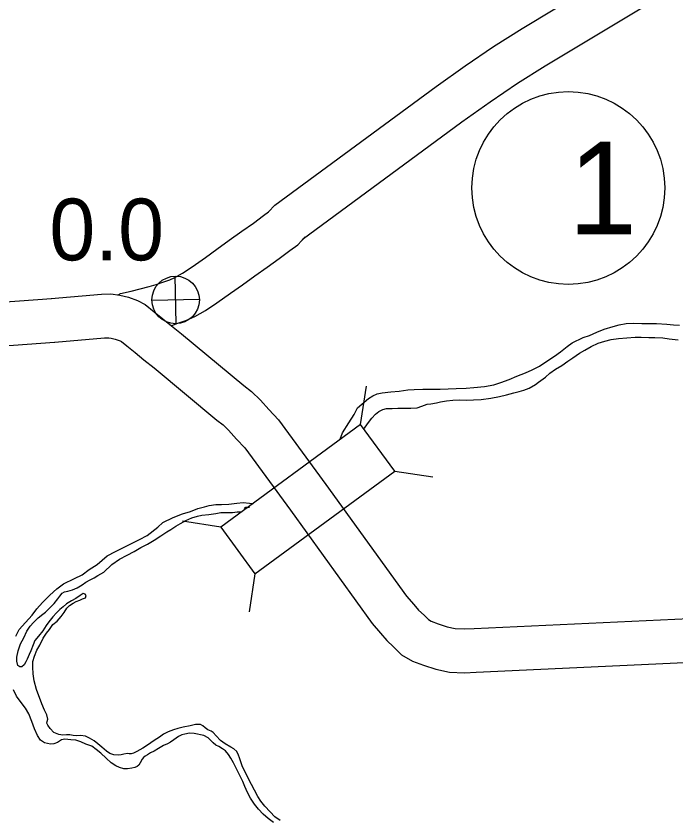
# Model space of a CAD drawing. Extents: x -939622 to -934222, y 1383701 to 1385301.
# Drawn here: x -936451.46 to -936437.9, y 1384665.88 to 1384682.37 of the extents above; entities that cross this region are included whole.
import ezdxf

# ---------------------------------------------------------------- set-up
doc = ezdxf.new("R2010")
doc.units = 0
for name, color, linetype in [('Level 10', 7, 'Continuous'), ('Level 20', 7, 'Continuous'), ('Level 25', 7, 'Continuous'), ('Level 26', 7, 'Continuous'), ('Level 27', 7, 'Continuous'), ('Level 9', 7, 'Continuous')]:
    doc.layers.add(name, color=color, linetype=linetype)

msp = doc.modelspace()

# ---------------------------------------------------------------- linework, layer by layer
at = {"layer": 'Level 10'}
for points in [[(-936446.147, 1384678.484), (-936442.83, 1384680.925), (-936442.236, 1384681.346), (-936441.649, 1384681.747), (-936441.062, 1384682.113), (-936438.415, 1384683.714), (-936436.939, 1384684.569), (-936436.155, 1384685.016), (-936435.776, 1384685.235), (-936434.62, 1384685.932)], [(-936445.581, 1384677.783), (-936442.303, 1384680.195), (-936441.722, 1384680.608), (-936441.157, 1384680.993), (-936440.591, 1384681.346), (-936437.956, 1384682.939), (-936436.491, 1384683.789), (-936435.707, 1384684.236), (-936435.319, 1384684.46), (-936434.155, 1384685.161)], [(-936449.361, 1384676.646), (-936449.317, 1384676.675), (-936449.097, 1384676.717), (-936448.912, 1384676.766), (-936448.724, 1384676.818), (-936448.579, 1384676.86), (-936448.424, 1384676.913), (-936448.299, 1384676.955), (-936448.196, 1384677.001), (-936448.04, 1384677.09), (-936447.842, 1384677.222), (-936447.571, 1384677.412), (-936447.333, 1384677.582), (-936447.08, 1384677.766), (-936446.822, 1384677.949), (-936446.584, 1384678.118), (-936446.374, 1384678.274), (-936446.276, 1384678.347), (-936446.147, 1384678.484)], [(-936448.259, 1384676.018), (-936448.136, 1384676.06), (-936447.97, 1384676.116), (-936447.788, 1384676.198), (-936447.567, 1384676.324), (-936447.334, 1384676.48), (-936447.052, 1384676.677), (-936446.807, 1384676.851), (-936446.555, 1384677.035), (-936446.301, 1384677.215), (-936446.055, 1384677.39), (-936445.836, 1384677.552), (-936445.675, 1384677.672), (-936445.52, 1384677.836)], [(-936450.741, 1384676.57), (-936449.703, 1384676.658), (-936449.513, 1384676.667), (-936449.326, 1384676.639), (-936449.154, 1384676.595), (-936448.964, 1384676.526), (-936448.806, 1384676.446), (-936448.622, 1384676.297), (-936448.445, 1384676.155), (-936448.269, 1384676.008), (-936448.061, 1384675.846), (-936446.783, 1384674.781), (-936446.621, 1384674.662), (-936446.439, 1384674.482), (-936446.267, 1384674.288), (-936446.07, 1384674.079), (-936445.094, 1384672.748), (-936443.437, 1384670.453), (-936443.29, 1384670.283), (-936443.195, 1384670.169), (-936443.08, 1384670.063), (-936442.991, 1384669.975), (-936442.931, 1384669.941), (-936442.788, 1384669.887), (-936442.605, 1384669.827), (-936442.441, 1384669.792), (-936442.249, 1384669.783), (-936442.048, 1384669.791), (-936433.512, 1384670.187)], [(-936456.136, 1384676.106), (-936455.83, 1384676.149), (-936455.524, 1384676.197), (-936455.331, 1384676.221), (-936455.069, 1384676.253), (-936450.736, 1384676.57)], [(-936456.219, 1384675.185), (-936455.697, 1384675.259), (-936455.399, 1384675.305), (-936455.221, 1384675.327), (-936454.982, 1384675.357), (-936450.67, 1384675.673)], [(-936450.665, 1384675.673), (-936449.643, 1384675.76), (-936449.558, 1384675.764), (-936449.504, 1384675.756), (-936449.422, 1384675.735), (-936449.322, 1384675.698), (-936449.297, 1384675.686), (-936449.187, 1384675.596), (-936449.014, 1384675.459), (-936448.835, 1384675.308), (-936448.626, 1384675.145), (-936447.338, 1384674.071), (-936447.206, 1384673.975), (-936447.093, 1384673.862), (-936446.931, 1384673.68), (-936446.763, 1384673.502), (-936445.821, 1384672.219), (-936444.144, 1384669.893), (-936443.975, 1384669.698), (-936443.847, 1384669.547), (-936443.704, 1384669.414), (-936443.539, 1384669.25), (-936443.313, 1384669.123), (-936443.087, 1384669.037), (-936442.839, 1384668.957), (-936442.557, 1384668.896), (-936442.251, 1384668.882), (-936442.009, 1384668.892), (-936433.446, 1384669.289)]]:
    msp.add_lwpolyline(points, dxfattribs=at)
at = {"layer": 'Level 20'}
for p, q in [((-936444.382, 1384673.984), (-936444.262, 1384674.766)), ((-936444.382, 1384673.984), (-936447.255, 1384671.875)), ((-936443.679, 1384673.026), (-936444.382, 1384673.984)), ((-936446.552, 1384670.917), (-936443.679, 1384673.026)), ((-936443.679, 1384673.026), (-936442.896, 1384672.906)), ((-936447.255, 1384671.875), (-936448.038, 1384671.995)), ((-936447.255, 1384671.875), (-936446.552, 1384670.917)), ((-936446.552, 1384670.917), (-936446.673, 1384670.134))]:
    msp.add_line(p, q, dxfattribs=at)
at = {"layer": 'Level 26'}
for p, q in [((-936448.172, 1384676.052), (-936448.194, 1384677.029)), ((-936447.695, 1384676.552), (-936448.671, 1384676.529))]:
    msp.add_line(p, q, dxfattribs=at)
msp.add_circle((-936448.183, 1384676.54), 0.488, dxfattribs=at)
at = {"layer": 'Level 27'}
msp.add_circle((-936440.115, 1384678.839), 1.98, dxfattribs=at)
at = {"layer": 'Level 9'}
for points in [[(-936444.805, 1384673.681), (-936444.756, 1384673.814), (-936444.626, 1384674.018), (-936444.517, 1384674.184), (-936444.445, 1384674.321), (-936444.223, 1384674.516), (-936444.134, 1384674.57), (-936444.039, 1384674.609), (-936443.938, 1384674.635), (-936443.761, 1384674.655), (-936443.588, 1384674.669), (-936443.412, 1384674.691), (-936443.28, 1384674.701), (-936443.106, 1384674.706), (-936442.962, 1384674.709), (-936442.749, 1384674.706), (-936442.581, 1384674.711), (-936442.422, 1384674.718), (-936442.216, 1384674.726), (-936442.057, 1384674.74), (-936441.836, 1384674.763), (-936441.648, 1384674.793), (-936441.505, 1384674.844), (-936441.333, 1384674.903), (-936441.173, 1384674.977), (-936440.997, 1384675.041), (-936440.855, 1384675.102), (-936440.704, 1384675.179), (-936440.554, 1384675.282), (-936440.401, 1384675.382), (-936440.274, 1384675.476), (-936440.142, 1384675.582), (-936440.033, 1384675.657), (-936439.808, 1384675.768), (-936439.683, 1384675.807), (-936439.532, 1384675.88), (-936439.378, 1384675.939), (-936439.197, 1384675.992), (-936439.069, 1384676.028), (-936438.928, 1384676.059), (-936438.776, 1384676.063), (-936438.607, 1384676.055), (-936438.304, 1384676.055), (-936438.088, 1384676.039), (-936437.956, 1384676.028), (-936437.83, 1384676.019)], [(-936444.005, 1384674.249), (-936443.929, 1384674.29), (-936443.848, 1384674.307), (-936443.737, 1384674.313), (-936443.62, 1384674.319), (-936443.482, 1384674.317), (-936443.354, 1384674.32), (-936443.222, 1384674.324), (-936443.127, 1384674.359), (-936443.017, 1384674.398), (-936442.939, 1384674.406), (-936442.822, 1384674.424), (-936442.742, 1384674.448), (-936442.617, 1384674.469), (-936442.491, 1384674.481), (-936442.353, 1384674.488), (-936442.209, 1384674.483), (-936442.065, 1384674.487), (-936441.907, 1384674.497), (-936441.706, 1384674.523), (-936441.53, 1384674.558), (-936441.387, 1384674.592), (-936441.232, 1384674.629), (-936441.125, 1384674.659), (-936441.027, 1384674.689), (-936440.923, 1384674.731), (-936440.79, 1384674.806), (-936440.731, 1384674.85), (-936440.584, 1384674.953), (-936440.493, 1384675.034), (-936440.376, 1384675.115), (-936440.249, 1384675.191), (-936440.122, 1384675.281), (-936440.022, 1384675.35), (-936439.884, 1384675.444), (-936439.777, 1384675.51), (-936439.644, 1384675.586), (-936439.502, 1384675.65), (-936439.368, 1384675.695), (-936439.234, 1384675.729), (-936439.082, 1384675.751), (-936438.911, 1384675.762), (-936438.741, 1384675.772), (-936438.621, 1384675.775), (-936438.462, 1384675.768), (-936438.336, 1384675.771), (-936438.174, 1384675.763), (-936438.044, 1384675.74), (-936437.857, 1384675.721)], [(-936444.319, 1384673.877), (-936444.302, 1384673.904), (-936444.244, 1384673.993), (-936444.152, 1384674.109), (-936444.079, 1384674.195), (-936444.005, 1384674.249)], [(-936451.463, 1384669.635), (-936451.398, 1384669.775), (-936451.267, 1384669.917), (-936451.133, 1384670.065), (-936451.034, 1384670.194), (-936450.915, 1384670.329), (-936450.766, 1384670.474), (-936450.626, 1384670.605), (-936450.484, 1384670.708), (-936450.26, 1384670.819), (-936450.1, 1384670.895), (-936449.962, 1384671.001), (-936449.796, 1384671.105), (-936449.694, 1384671.198), (-936449.591, 1384671.285), (-936449.42, 1384671.376), (-936449.198, 1384671.485), (-936449.073, 1384671.548), (-936448.925, 1384671.621), (-936448.766, 1384671.701), (-936448.551, 1384671.872), (-936448.446, 1384671.971), (-936448.233, 1384672.073), (-936448.043, 1384672.147), (-936447.876, 1384672.194), (-936447.728, 1384672.255), (-936447.588, 1384672.294), (-936447.493, 1384672.321), (-936447.355, 1384672.34), (-936447.238, 1384672.337), (-936447.091, 1384672.344), (-936446.924, 1384672.363), (-936446.792, 1384672.379), (-936446.666, 1384672.367), (-936446.584, 1384672.358)], [(-936451.158, 1384669.336), (-936451.189, 1384669.26), (-936451.232, 1384669.163), (-936451.26, 1384669.108), (-936451.291, 1384669.047), (-936451.341, 1384669.006), (-936451.386, 1384669.008), (-936451.423, 1384669.034), (-936451.443, 1384669.118), (-936451.446, 1384669.205), (-936451.416, 1384669.335), (-936451.369, 1384669.475), (-936451.303, 1384669.603), (-936451.238, 1384669.74), (-936451.169, 1384669.841), (-936451.099, 1384669.918), (-936451.008, 1384670.008), (-936450.909, 1384670.086), (-936450.856, 1384670.129), (-936450.774, 1384670.21), (-936450.681, 1384670.308), (-936450.602, 1384670.398), (-936450.562, 1384670.459), (-936450.515, 1384670.517), (-936450.465, 1384670.546), (-936450.397, 1384670.562), (-936450.301, 1384670.583), (-936450.203, 1384670.628), (-936450.1, 1384670.691), (-936450.027, 1384670.744), (-936449.935, 1384670.794), (-936449.855, 1384670.833), (-936449.781, 1384670.88), (-936449.66, 1384670.949), (-936449.493, 1384671.104), (-936449.334, 1384671.216), (-936449.181, 1384671.299), (-936449.036, 1384671.375), (-936448.894, 1384671.454), (-936448.758, 1384671.526), (-936448.622, 1384671.608), (-936448.489, 1384671.693), (-936448.363, 1384671.778), (-936448.283, 1384671.828), (-936448.177, 1384671.897), (-936448.08, 1384671.951), (-936447.976, 1384672.01), (-936447.849, 1384672.062), (-936447.736, 1384672.098), (-936447.643, 1384672.119), (-936447.503, 1384672.134), (-936447.359, 1384672.156), (-936447.255, 1384672.174), (-936447.144, 1384672.174), (-936447.012, 1384672.177), (-936446.919, 1384672.186), (-936446.85, 1384672.188), (-936446.85, 1384672.188)], [(-936446.667, 1384672.277), (-936446.721, 1384672.278), (-936446.748, 1384672.278), (-936446.759, 1384672.268), (-936446.777, 1384672.25)], [(-936446.808, 1384666.953), (-936446.846, 1384667.054), (-936446.873, 1384667.134), (-936446.889, 1384667.191), (-936446.924, 1384667.268), (-936446.986, 1384667.324), (-936447.046, 1384667.352), (-936447.165, 1384667.421), (-936447.26, 1384667.491), (-936447.347, 1384667.588), (-936447.412, 1384667.655), (-936447.451, 1384667.684), (-936447.518, 1384667.71), (-936447.576, 1384667.753), (-936447.622, 1384667.794), (-936447.674, 1384667.823), (-936447.776, 1384667.82), (-936447.886, 1384667.796), (-936448.027, 1384667.768), (-936448.14, 1384667.741), (-936448.229, 1384667.712), (-936448.333, 1384667.67), (-936448.431, 1384667.625), (-936448.513, 1384667.563), (-936448.622, 1384667.491), (-936448.693, 1384667.444), (-936448.778, 1384667.384), (-936448.855, 1384667.334), (-936448.92, 1384667.297), (-936448.979, 1384667.265), (-936449.047, 1384667.23), (-936449.097, 1384667.217), (-936449.14, 1384667.221), (-936449.173, 1384667.224), (-936449.247, 1384667.21), (-936449.298, 1384667.199), (-936449.364, 1384667.188), (-936449.454, 1384667.198), (-936449.536, 1384667.226), (-936449.606, 1384667.272), (-936449.698, 1384667.354), (-936449.781, 1384667.421), (-936449.857, 1384667.482), (-936449.949, 1384667.537), (-936450.034, 1384667.58), (-936450.139, 1384667.598), (-936450.22, 1384667.59), (-936450.289, 1384667.597), (-936450.359, 1384667.607), (-936450.425, 1384667.605), (-936450.5, 1384667.603), (-936450.584, 1384667.613), (-936450.684, 1384667.656), (-936450.758, 1384667.738), (-936450.805, 1384667.806), (-936450.83, 1384667.85), (-936450.822, 1384667.883), (-936450.805, 1384667.929), (-936450.829, 1384668.016), (-936450.876, 1384668.117), (-936450.931, 1384668.247), (-936451.044, 1384668.539), (-936451.088, 1384668.719), (-936451.106, 1384668.859), (-936451.116, 1384668.997), (-936451.119, 1384669.112), (-936451.08, 1384669.227), (-936451.036, 1384669.345), (-936450.972, 1384669.452), (-936450.907, 1384669.592), (-936450.832, 1384669.697), (-936450.777, 1384669.77), (-936450.702, 1384669.872), (-936450.614, 1384669.946), (-936450.535, 1384670.038), (-936450.472, 1384670.124), (-936450.42, 1384670.21), (-936450.361, 1384670.263), (-936450.285, 1384670.31), (-936450.223, 1384670.345), (-936450.151, 1384670.371), (-936450.095, 1384670.399), (-936450.033, 1384670.425), (-936450.019, 1384670.473), (-936450.038, 1384670.497), (-936450.08, 1384670.508), (-936450.145, 1384670.47), (-936450.236, 1384670.407), (-936450.325, 1384670.357), (-936450.422, 1384670.3), (-936450.496, 1384670.235), (-936450.56, 1384670.182), (-936450.633, 1384670.114), (-936450.706, 1384670.031), (-936450.784, 1384669.93), (-936450.842, 1384669.853), (-936450.914, 1384669.743), (-936450.998, 1384669.632), (-936451.074, 1384669.543), (-936451.11, 1384669.455), (-936451.158, 1384669.336)], [(-936448.288, 1384667.458), (-936448.35, 1384667.423), (-936448.433, 1384667.388), (-936448.534, 1384667.331), (-936448.625, 1384667.271), (-936448.696, 1384667.236), (-936448.761, 1384667.198), (-936448.811, 1384667.17), (-936448.84, 1384667.142), (-936448.867, 1384667.108), (-936448.909, 1384667.032), (-936448.941, 1384666.986), (-936448.971, 1384666.961), (-936449.021, 1384666.936), (-936449.084, 1384666.925), (-936449.173, 1384666.911), (-936449.245, 1384666.912), (-936449.333, 1384666.934), (-936449.412, 1384666.971), (-936449.509, 1384667.034), (-936449.608, 1384667.128), (-936449.722, 1384667.23), (-936449.817, 1384667.309), (-936449.905, 1384667.373), (-936450.024, 1384667.42), (-936450.13, 1384667.466), (-936450.236, 1384667.499), (-936450.335, 1384667.505), (-936450.461, 1384667.517), (-936450.524, 1384667.509), (-936450.568, 1384667.481), (-936450.612, 1384667.453), (-936450.684, 1384667.424), (-936450.756, 1384667.419), (-936450.816, 1384667.429), (-936450.876, 1384667.446), (-936450.956, 1384667.498), (-936451.018, 1384667.593), (-936451.079, 1384667.732), (-936451.134, 1384667.881), (-936451.201, 1384668.042), (-936451.267, 1384668.154), (-936451.376, 1384668.299), (-936451.451, 1384668.405), (-936451.514, 1384668.53)], [(-936446.171, 1384665.806), (-936446.284, 1384665.887), (-936446.386, 1384665.98), (-936446.478, 1384666.08), (-936446.559, 1384666.183), (-936446.643, 1384666.307), (-936446.709, 1384666.423), (-936446.758, 1384666.548), (-936446.803, 1384666.652), (-936446.869, 1384666.786), (-936446.933, 1384666.91), (-936446.996, 1384667.035), (-936447.049, 1384667.127), (-936447.093, 1384667.204), (-936447.158, 1384667.277), (-936447.217, 1384667.318), (-936447.296, 1384667.367), (-936447.354, 1384667.398), (-936447.409, 1384667.445), (-936447.464, 1384667.501), (-936447.517, 1384667.55), (-936447.602, 1384667.596), (-936447.801, 1384667.639), (-936447.9, 1384667.642), (-936447.992, 1384667.619), (-936448.058, 1384667.605), (-936448.126, 1384667.573), (-936448.217, 1384667.508), (-936448.288, 1384667.458)], [(-936446.034, 1384665.849), (-936446.144, 1384665.927), (-936446.237, 1384666.024), (-936446.348, 1384666.141), (-936446.429, 1384666.244), (-936446.494, 1384666.345), (-936446.564, 1384666.472), (-936446.621, 1384666.591), (-936446.69, 1384666.721), (-936446.751, 1384666.846), (-936446.808, 1384666.953)]]:
    msp.add_lwpolyline(points, dxfattribs=at)

# ---------------------------------------------------------------- texts
at = {"layer": 'Level 25'}
msp.add_text('0.0', height=1.2672, dxfattribs=at).set_placement((-936450.776, 1384677.353))
at = {"layer": 'Level 27'}
msp.add_text('1', height=1.901, dxfattribs=at).set_placement((-936440.115, 1384677.889))

doc.saveas('drawing.dxf')
